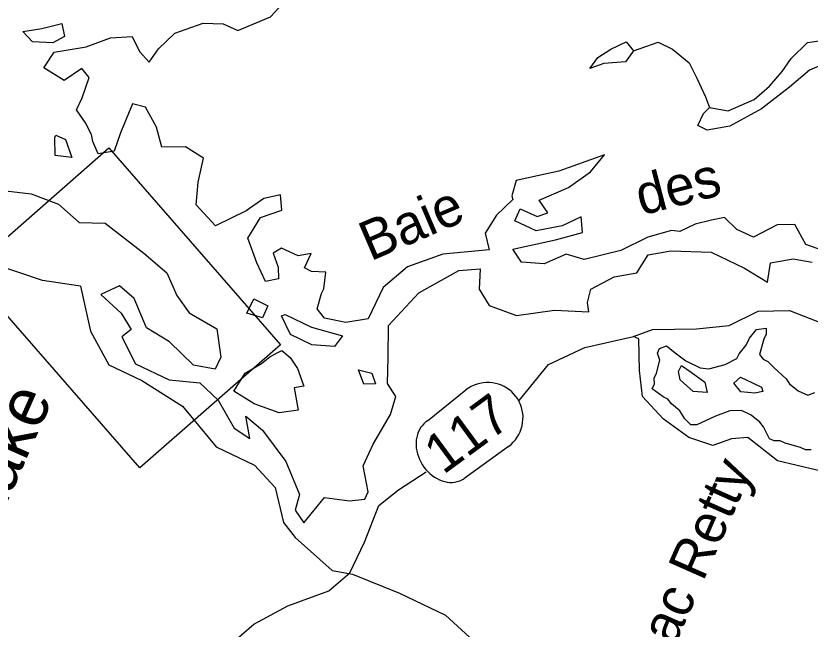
# Model space of a CAD drawing. Extents: x 287698 to 290158, y 5234163 to 5237182.
# Drawn here: x 289267.1 to 289347.7, y 5236629.4 to 5236691.6 of the extents above; entities that cross this region are included whole.
import ezdxf

# ---------------------------------------------------------------- set-up
doc = ezdxf.new("R2010")
doc.units = 0
doc.layers.add('Niveau 63', color=7, linetype='Continuous')

msp = doc.modelspace()

# ---------------------------------------------------------------- linework, layer by layer
at = {"layer": 'Niveau 63'}
for points in [[(289314.74, 5236669.58), (289315.13, 5236667.9), (289310.45, 5236667.45), (289306.86, 5236666.17), (289304.38, 5236664.07), (289302.88, 5236660.91), (289300.61, 5236660.51), (289298.43, 5236660.95), (289297.69, 5236661.9), (289298.13, 5236663.46), (289298.36, 5236663.95), (289298.57, 5236665.63), (289297.13, 5236665.71), (289296.4, 5236666.07), (289297.08, 5236667.54), (289295.77, 5236667.27), (289294.07, 5236668.08), (289293.23, 5236667.57), (289293.75, 5236666.14), (289293.76, 5236664.94), (289292.45, 5236664.67), (289291.56, 5236666.59), (289290.67, 5236669.09), (289291.95, 5236671.17), (289294.1, 5236671.93), (289293.96, 5236673.49), (289292.27, 5236673.09), (289290.48, 5236671.86), (289287.39, 5236670.34), (289285.42, 5236672.47), (289285.61, 5236674.76), (289286.16, 5236677.18), (289284.33, 5236678.34), (289281.92, 5236678.3), (289281.4, 5236680.34), (289280.28, 5236682.36), (289278.94, 5236682.7), (289277.74, 5236679.77), (289277.09, 5236677.92), (289275.48, 5236677.63), (289274.92, 5236678.87), (289274.78, 5236679.6), (289274.18, 5236680.79), (289273.29, 5236682.09), (289273.86, 5236683.31), (289274.55, 5236685.38), (289273.81, 5236686.3), (289272.03, 5236685.07), (289269.96, 5236686.36), (289271.01, 5236687.94), (289274.25, 5236688.49), (289276.74, 5236689.39), (289278.92, 5236689.55), (289279.66, 5236688), (289280.66, 5236686.93), (289281.6, 5236688.29), (289283.26, 5236689.87), (289286.11, 5236690.9), (289288.17, 5236690.82), (289289.63, 5236690.13), (289292.97, 5236691.53), (289294.85, 5236693.61)], [(289314.74, 5236669.58), (289315.13, 5236667.9), (289310.45, 5236667.45), (289306.86, 5236666.17), (289304.38, 5236664.07), (289302.88, 5236660.91), (289300.61, 5236660.51), (289298.43, 5236660.95), (289297.69, 5236661.9), (289298.13, 5236663.46), (289298.36, 5236663.95), (289298.57, 5236665.63), (289297.13, 5236665.71), (289296.4, 5236666.07), (289297.08, 5236667.54), (289295.77, 5236667.27), (289294.07, 5236668.08), (289293.23, 5236667.57), (289293.75, 5236666.14), (289293.76, 5236664.94), (289292.45, 5236664.67), (289291.56, 5236666.59), (289290.67, 5236669.09), (289291.95, 5236671.17), (289294.1, 5236671.93), (289293.96, 5236673.49), (289292.27, 5236673.09), (289290.48, 5236671.86), (289287.39, 5236670.34), (289285.42, 5236672.47), (289285.61, 5236674.76), (289286.16, 5236677.18), (289284.33, 5236678.34), (289281.92, 5236678.3), (289281.4, 5236680.34), (289280.28, 5236682.36), (289278.94, 5236682.7), (289277.74, 5236679.77), (289277.09, 5236677.92), (289275.48, 5236677.63), (289274.92, 5236678.87), (289274.78, 5236679.6), (289274.18, 5236680.79), (289273.29, 5236682.09), (289273.86, 5236683.31), (289274.55, 5236685.38), (289273.81, 5236686.3), (289272.03, 5236685.07), (289269.96, 5236686.36), (289271.01, 5236687.94), (289274.25, 5236688.49), (289276.74, 5236689.39), (289278.92, 5236689.55), (289279.66, 5236688), (289280.66, 5236686.93), (289281.6, 5236688.29), (289283.26, 5236689.87), (289286.11, 5236690.9), (289288.17, 5236690.82), (289289.63, 5236690.13), (289292.97, 5236691.53), (289294.85, 5236693.61)], [(289314.74, 5236669.58), (289315.13, 5236667.9), (289310.45, 5236667.45), (289306.86, 5236666.17), (289304.38, 5236664.07), (289302.88, 5236660.91), (289300.61, 5236660.51), (289298.43, 5236660.95), (289297.69, 5236661.9), (289298.13, 5236663.46), (289298.36, 5236663.95), (289298.57, 5236665.63), (289297.13, 5236665.71), (289296.4, 5236666.07), (289297.08, 5236667.54), (289295.77, 5236667.27), (289294.07, 5236668.08), (289293.23, 5236667.57), (289293.75, 5236666.14), (289293.76, 5236664.94), (289292.45, 5236664.67), (289291.56, 5236666.59), (289290.67, 5236669.09), (289291.95, 5236671.17), (289294.1, 5236671.93), (289293.96, 5236673.49), (289292.27, 5236673.09), (289290.48, 5236671.86), (289287.39, 5236670.34), (289285.42, 5236672.47), (289285.61, 5236674.76), (289286.16, 5236677.18), (289284.33, 5236678.34), (289281.92, 5236678.3), (289281.4, 5236680.34), (289280.28, 5236682.36), (289278.94, 5236682.7), (289277.74, 5236679.77), (289277.09, 5236677.92), (289275.48, 5236677.63), (289274.92, 5236678.87), (289274.78, 5236679.6), (289274.18, 5236680.79), (289273.29, 5236682.09), (289273.86, 5236683.31), (289274.55, 5236685.38), (289273.81, 5236686.3), (289272.03, 5236685.07), (289269.96, 5236686.36), (289271.01, 5236687.94), (289274.25, 5236688.49), (289276.74, 5236689.39), (289278.92, 5236689.55), (289279.66, 5236688), (289280.66, 5236686.93), (289281.6, 5236688.29), (289283.26, 5236689.87), (289286.11, 5236690.9), (289288.17, 5236690.82), (289289.63, 5236690.13), (289292.97, 5236691.53), (289294.85, 5236693.61)], [(289329.77, 5236688.07), (289332.28, 5236688.97), (289333.74, 5236688.26), (289335.44, 5236686.86), (289336.2, 5236685.31), (289337.09, 5236683.41), (289337.48, 5236682.32)], [(289350.97, 5236687.54), (289347.63, 5236686.13), (289345.61, 5236684.41), (289342.76, 5236682.2), (289339.56, 5236680.45), (289337.27, 5236680.03), (289336.31, 5236680.49), (289336.88, 5236681.71), (289337.48, 5236682.32), (289339.39, 5236682), (289342.03, 5236683.14), (289343.57, 5236684.5), (289344.86, 5236685.98), (289345.79, 5236687.31), (289347.44, 5236688.93), (289350.33, 5236689.32)], [(289349.83, 5236667.53), (289347.28, 5236668.44), (289346.15, 5236670.47), (289344.35, 5236670.42), (289341.97, 5236669.18), (289340.27, 5236669.97), (289339.02, 5236671.16), (289337.71, 5236670.91), (289336.03, 5236670.49), (289334.48, 5236669.75), (289333.64, 5236669.86), (289331.25, 5236669.19), (289328.5, 5236667.82), (289324.79, 5236666.9), (289322.97, 5236667.46), (289320.71, 5236666.47), (289318.41, 5236666.64), (289317.54, 5236667.97), (289319.22, 5236668.35), (289321.86, 5236668.9), (289324.62, 5236669.66), (289324.46, 5236671.23), (289322.55, 5236670.34), (289319.91, 5236669.81), (289317.73, 5236670.85), (289318.3, 5236672.07), (289320, 5236671.26), (289321.08, 5236671.64), (289320.21, 5236672.95), (289323.2, 5236674.21), (289325.44, 5236675.82), (289326.86, 5236677.54), (289322.2, 5236675.88), (289317.87, 5236674.94), (289317.43, 5236673.37), (289317.55, 5236673.01), (289315.9, 5236671.42), (289314.74, 5236669.58)], [(289349.83, 5236667.53), (289347.28, 5236668.44), (289346.15, 5236670.47), (289344.35, 5236670.42), (289341.97, 5236669.18), (289340.27, 5236669.97), (289339.02, 5236671.16), (289337.71, 5236670.91), (289336.03, 5236670.49), (289334.48, 5236669.75), (289333.64, 5236669.86), (289331.25, 5236669.19), (289328.5, 5236667.82), (289324.79, 5236666.9), (289322.97, 5236667.46), (289320.71, 5236666.47), (289318.41, 5236666.64), (289317.54, 5236667.97), (289319.22, 5236668.35), (289321.86, 5236668.9), (289324.62, 5236669.66), (289324.46, 5236671.23), (289322.55, 5236670.34), (289319.91, 5236669.81), (289317.73, 5236670.85), (289318.3, 5236672.07), (289320, 5236671.26), (289321.08, 5236671.64), (289320.21, 5236672.95), (289323.2, 5236674.21), (289325.44, 5236675.82), (289326.86, 5236677.54), (289322.2, 5236675.88), (289317.87, 5236674.94), (289317.43, 5236673.37), (289317.55, 5236673.01), (289315.9, 5236671.42), (289314.74, 5236669.58)], [(289349.83, 5236667.53), (289347.28, 5236668.44), (289346.15, 5236670.47), (289344.35, 5236670.42), (289341.97, 5236669.18), (289340.27, 5236669.97), (289339.02, 5236671.16), (289337.71, 5236670.91), (289336.03, 5236670.49), (289334.48, 5236669.75), (289333.64, 5236669.86), (289331.25, 5236669.19), (289328.5, 5236667.82), (289324.79, 5236666.9), (289322.97, 5236667.46), (289320.71, 5236666.47), (289318.41, 5236666.64), (289317.54, 5236667.97), (289319.22, 5236668.35), (289321.86, 5236668.9), (289324.62, 5236669.66), (289324.46, 5236671.23), (289322.55, 5236670.34), (289319.91, 5236669.81), (289317.73, 5236670.85), (289318.3, 5236672.07), (289320, 5236671.26), (289321.08, 5236671.64), (289320.21, 5236672.95), (289323.2, 5236674.21), (289325.44, 5236675.82), (289326.86, 5236677.54), (289322.2, 5236675.88), (289317.87, 5236674.94), (289317.43, 5236673.37), (289317.55, 5236673.01), (289315.9, 5236671.42), (289314.74, 5236669.58)], [(289273.68, 5236664.22), (289269.84, 5236664.8), (289265.19, 5236666.35), (289262.22, 5236668.72), (289258.68, 5236672.61), (289254.53, 5236675.22), (289250.4, 5236676.53), (289246.06, 5236676.7), (289241.09, 5236675.57), (289236.11, 5236675.09), (289232.28, 5236675.65), (289229, 5236675.45)], [(289266.12, 5236673.88), (289268.66, 5236673.57), (289271.45, 5236672.54), (289273.53, 5236670.66), (289276.19, 5236670.6), (289280.11, 5236667.55), (289282.43, 5236665.55), (289283.44, 5236663.27), (289284.69, 5236661.5), (289287.5, 5236659.88), (289287.92, 5236657), (289287.33, 5236655.78), (289285.16, 5236656.2), (289282.71, 5236658.56), (289280.38, 5236659.98), (289279.11, 5236662.96), (289277.65, 5236664.24), (289275.73, 5236663.37), (289277.82, 5236661.48), (289278.82, 5236659.81), (289277.87, 5236659.07), (289279.25, 5236656.34), (289282.66, 5236654.71), (289285.79, 5236654.42), (289287.64, 5236652.66), (289289.27, 5236649.8), (289290.85, 5236648.75), (289290.45, 5236651.02), (289292.15, 5236649.61), (289294.51, 5236646.42), (289295.91, 5236643.07), (289295.46, 5236641.49), (289296.34, 5236640.2), (289298.44, 5236642.76), (289300.98, 5236642.45)], [(289266.12, 5236673.88), (289268.66, 5236673.57), (289271.45, 5236672.54), (289273.53, 5236670.66), (289276.19, 5236670.6), (289280.11, 5236667.55), (289282.43, 5236665.55), (289283.44, 5236663.27), (289284.69, 5236661.5), (289287.5, 5236659.88), (289287.92, 5236657), (289287.33, 5236655.78), (289285.16, 5236656.2), (289282.71, 5236658.56), (289280.38, 5236659.98), (289279.11, 5236662.96), (289277.65, 5236664.24), (289275.73, 5236663.37), (289277.82, 5236661.48), (289278.82, 5236659.81), (289277.87, 5236659.07), (289279.25, 5236656.34), (289282.66, 5236654.71), (289285.79, 5236654.42), (289287.64, 5236652.66), (289289.27, 5236649.8), (289290.85, 5236648.75), (289290.45, 5236651.02), (289292.15, 5236649.61), (289294.51, 5236646.42), (289295.91, 5236643.07), (289295.46, 5236641.49), (289296.34, 5236640.2), (289298.44, 5236642.76), (289300.98, 5236642.45)], [(289266.12, 5236673.88), (289268.66, 5236673.57), (289271.45, 5236672.54), (289273.53, 5236670.66), (289276.19, 5236670.6), (289280.11, 5236667.55), (289282.43, 5236665.55), (289283.44, 5236663.27), (289284.69, 5236661.5), (289287.5, 5236659.88), (289287.92, 5236657), (289287.33, 5236655.78), (289285.16, 5236656.2), (289282.71, 5236658.56), (289280.38, 5236659.98), (289279.11, 5236662.96), (289277.65, 5236664.24), (289275.73, 5236663.37), (289277.82, 5236661.48), (289278.82, 5236659.81), (289277.87, 5236659.07), (289279.25, 5236656.34), (289282.66, 5236654.71), (289285.79, 5236654.42), (289287.64, 5236652.66), (289289.27, 5236649.8), (289290.85, 5236648.75), (289290.45, 5236651.02), (289292.15, 5236649.61), (289294.51, 5236646.42), (289295.91, 5236643.07), (289295.46, 5236641.49), (289296.34, 5236640.2), (289298.44, 5236642.76), (289300.98, 5236642.45)], [(289318.17, 5236652.61), (289321.17, 5236656.25), (289324.84, 5236657.99), (289329.8, 5236659.12), (289331.71, 5236659.8), (289336.18, 5236659.88), (289339.49, 5236660.22), (289342.42, 5236661.68), (289345.61, 5236661.74), (289349.61, 5236660.17), (289353.56, 5236661.14), (289359.52, 5236663.06), (289365.34, 5236665.99), (289368.41, 5236665.79), (289371.12, 5236664.83), (289375.86, 5236664.79), (289380.8, 5236666.56), (289386.64, 5236668.85), (289390.61, 5236669.18), (289398.1, 5236671.01), (289402.34, 5236671.91)], [(289300.98, 5236642.45), (289302.53, 5236642.61), (289302.88, 5236643.35), (289302.35, 5236645.98), (289303.38, 5236648.17), (289305.14, 5236651.2), (289305.69, 5236653.01), (289304.82, 5236654.34), (289304.89, 5236656.99), (289304.94, 5236660.23), (289308, 5236663.55), (289312.05, 5236665.79), (289314.22, 5236665.96), (289314.13, 5236663.91), (289315.13, 5236662.25), (289317.93, 5236661.22), (289321.76, 5236661.78), (289325.27, 5236661.61), (289325.12, 5236662.57), (289325.46, 5236663.9), (289327.82, 5236665.16), (289330.12, 5236665.57), (289331.28, 5236667.4), (289333.56, 5236667.8), (289337.66, 5236667.65), (289341.06, 5236666.03), (289343.38, 5236664.63), (289343.7, 5236666.57), (289345.98, 5236666.97), (289347.91, 5236666.66)], [(289300.98, 5236642.45), (289302.53, 5236642.61), (289302.88, 5236643.35), (289302.35, 5236645.98), (289303.38, 5236648.17), (289305.14, 5236651.2), (289305.69, 5236653.01), (289304.82, 5236654.34), (289304.89, 5236656.99), (289304.94, 5236660.23), (289308, 5236663.55), (289312.05, 5236665.79), (289314.22, 5236665.96), (289314.13, 5236663.91), (289315.13, 5236662.25), (289317.93, 5236661.22), (289321.76, 5236661.78), (289325.27, 5236661.61), (289325.12, 5236662.57), (289325.46, 5236663.9), (289327.82, 5236665.16), (289330.12, 5236665.57), (289331.28, 5236667.4), (289333.56, 5236667.8), (289337.66, 5236667.65), (289341.06, 5236666.03), (289343.38, 5236664.63), (289343.7, 5236666.57), (289345.98, 5236666.97), (289347.91, 5236666.66)], [(289300.98, 5236642.45), (289302.53, 5236642.61), (289302.88, 5236643.35), (289302.35, 5236645.98), (289303.38, 5236648.17), (289305.14, 5236651.2), (289305.69, 5236653.01), (289304.82, 5236654.34), (289304.89, 5236656.99), (289304.94, 5236660.23), (289308, 5236663.55), (289312.05, 5236665.79), (289314.22, 5236665.96), (289314.13, 5236663.91), (289315.13, 5236662.25), (289317.93, 5236661.22), (289321.76, 5236661.78), (289325.27, 5236661.61), (289325.12, 5236662.57), (289325.46, 5236663.9), (289327.82, 5236665.16), (289330.12, 5236665.57), (289331.28, 5236667.4), (289333.56, 5236667.8), (289337.66, 5236667.65), (289341.06, 5236666.03), (289343.38, 5236664.63), (289343.7, 5236666.57), (289345.98, 5236666.97), (289347.91, 5236666.66)], [(289371.12, 5236664.83), (289367.61, 5236662.07), (289366.01, 5236658.72), (289365.2, 5236654.34), (289364.6, 5236652.42), (289362.35, 5236650.32), (289361.35, 5236648.89), (289359.47, 5236646.94), (289357.24, 5236644.21), (289355.33, 5236643.54), (289353.15, 5236643.61), (289352.09, 5236645.38), (289348.38, 5236645.55), (289344.4, 5236646.51), (289341.4, 5236648.87), (289339.74, 5236648.71), (289337.85, 5236648.04), (289335.39, 5236648.87), (289332.8, 5236650.75), (289330.71, 5236653.01), (289330.39, 5236655.67), (289330.32, 5236658.87), (289329.8, 5236659.12)], [(289273.68, 5236664.22), (289274.68, 5236659.64), (289276.54, 5236656.24), (289279.89, 5236654.65), (289284.04, 5236652.05), (289287.46, 5236647.9), (289291.33, 5236646.06), (289293.43, 5236643.8), (289294.26, 5236640.24), (289295.45, 5236638.71), (289299.22, 5236635.36), (289301.28, 5236635.01), (289306.06, 5236633.07), (289310.7, 5236630.85), (289313.57, 5236628.24)], [(289347.82, 5236647.62), (289347.22, 5236647.62), (289346.73, 5236647.84), (289345.16, 5236648.3), (289344.67, 5236648.52), (289344.07, 5236648.51), (289343.59, 5236648.73), (289342.96, 5236649.93), (289342.59, 5236650.41), (289341.73, 5236651.12), (289340.75, 5236651.59), (289339.55, 5236651.55), (289338.11, 5236651.04), (289336.21, 5236650.16), (289335.61, 5236650.14), (289334.99, 5236650.74), (289334.5, 5236651.58), (289333.63, 5236652.27), (289333.28, 5236652.76), (289332.78, 5236652.98), (289331.68, 5236653.81), (289331.91, 5236654.29), (289331.89, 5236654.88), (289332.12, 5236655.37), (289332.46, 5236656.71), (289332.21, 5236657.42), (289332.44, 5236657.9), (289333.15, 5236658.16), (289334.01, 5236657.46), (289335.11, 5236656.64), (289336.56, 5236655.94), (289337.42, 5236655.84), (289339.09, 5236656.25), (289340.28, 5236656.87), (289340.52, 5236657.36), (289341.22, 5236658.21), (289341.57, 5236658.94), (289342.26, 5236659.8), (289343.23, 5236659.94), (289343.24, 5236659.33), (289343.01, 5236658.84), (289342.57, 5236657.27), (289342.94, 5236656.79), (289343.41, 5236656.56), (289344.04, 5236655.97), (289345.27, 5236654.8), (289345.63, 5236654.32), (289346.49, 5236653.61), (289347.47, 5236653.15), (289348.19, 5236653.41)], [(289317.12, 5236647.96), (289317.37, 5236648.16), (289317.59, 5236648.38), (289317.8, 5236648.62), (289317.99, 5236648.88), (289318.15, 5236649.15), (289318.29, 5236649.44), (289318.4, 5236649.74), (289318.48, 5236650.04), (289318.54, 5236650.35), (289318.57, 5236650.67), (289318.58, 5236650.98), (289318.56, 5236651.3), (289318.5, 5236651.61), (289318.43, 5236651.91), (289318.32, 5236652.21), (289318.19, 5236652.49), (289318.04, 5236652.77), (289317.86, 5236653.03), (289317.66, 5236653.27), (289317.44, 5236653.49), (289317.2, 5236653.69), (289316.94, 5236653.87), (289316.67, 5236654.03), (289316.38, 5236654.16), (289316.09, 5236654.27), (289315.78, 5236654.35), (289315.47, 5236654.41), (289315.16, 5236654.44), (289314.84, 5236654.44), (289314.52, 5236654.41), (289314.21, 5236654.35), (289313.91, 5236654.27), (289313.61, 5236654.16), (289313.32, 5236654.03), (289313.04, 5236653.87), (289312.78, 5236653.69)], [(289308.89, 5236650.55), (289312.78, 5236653.69)], [(289308.89, 5236650.55), (289308.69, 5236650.41), (289308.5, 5236650.25), (289308.33, 5236650.06), (289308.19, 5236649.86), (289308.06, 5236649.64), (289307.95, 5236649.41), (289307.86, 5236649.16), (289307.79, 5236648.9), (289307.75, 5236648.63), (289307.73, 5236648.35), (289307.73, 5236648.07), (289307.75, 5236647.78), (289307.8, 5236647.5), (289307.87, 5236647.21), (289307.96, 5236646.93), (289308.07, 5236646.65), (289308.21, 5236646.38), (289308.36, 5236646.11), (289308.53, 5236645.86), (289308.72, 5236645.63), (289308.92, 5236645.4), (289309.13, 5236645.2), (289309.36, 5236645.01), (289309.6, 5236644.84), (289309.85, 5236644.7), (289310.1, 5236644.57), (289310.36, 5236644.47), (289310.63, 5236644.39), (289310.89, 5236644.34), (289311.15, 5236644.31), (289311.41, 5236644.31), (289311.66, 5236644.33), (289311.91, 5236644.38), (289312.15, 5236644.45), (289312.37, 5236644.55), (289312.59, 5236644.67)], [(289317.12, 5236647.95), (289312.58, 5236644.67)], [(289287.52, 5236626.68), (289291.28, 5236629.94), (289294.7, 5236631.8), (289298.89, 5236633.29), (289301.02, 5236635.13), (289302.5, 5236638.23), (289303.94, 5236641.97), (289305.96, 5236643.54), (289308.74, 5236645.39)]]:
    msp.add_lwpolyline(points, dxfattribs=at)
for points in [[(289267.84, 5236690.04), (289269.75, 5236690.33), (289271.8, 5236690.84), (289272.07, 5236689.54), (289270.86, 5236688.9), (289268.81, 5236688.98)], [(289325.35, 5236686.29), (289326.17, 5236687.39), (289327.48, 5236688.26), (289329.03, 5236689), (289329.77, 5236688.07), (289328.96, 5236686.97), (289326.78, 5236686.8)], [(289271.18, 5236679.53), (289272.15, 5236679.07), (289272.79, 5236677.26), (289271.1, 5236677.48), (289271.07, 5236679.29)], [(289293.98, 5236658.25), (289279.71, 5236645.77), (289262.28, 5236665.74), (289276.54, 5236678.25)], [(289291.25, 5236662.91), (289292.7, 5236662.21), (289292.13, 5236661), (289290.57, 5236661.46)], [(289294.44, 5236661.33), (289297.11, 5236660.06), (289300.27, 5236659.17), (289299.45, 5236658.08), (289297.16, 5236658.27), (289294.97, 5236659.31), (289294.08, 5236661.21)], [(289293.7, 5236657.47), (289294.11, 5236657.68), (289294.95, 5236656.97), (289295.68, 5236655.85), (289296.33, 5236654.06), (289295.36, 5236653.91), (289295.78, 5236651.63), (289293.85, 5236651.36), (289291.3, 5236652.28), (289289.23, 5236653.55), (289290.39, 5236655.38), (289292.05, 5236656.37), (289292.88, 5236657.04)], [(289301.9, 5236655.71), (289303.25, 5236655.38), (289303.62, 5236654.32), (289302.42, 5236654.28)], [(289334.65, 5236656.15), (289335.64, 5236655.5), (289337.02, 5236654.48), (289337.27, 5236653.42), (289335.84, 5236653.53), (289334.53, 5236654.72), (289334.35, 5236655.55)], [(289340.64, 5236654.99), (289341.86, 5236654.41), (289342.77, 5236653.98), (289342.92, 5236653.53), (289342.1, 5236653.37), (289340.66, 5236653.48), (289339.97, 5236654.37)]]:
    msp.add_lwpolyline(points, close=True, dxfattribs=at)

# ---------------------------------------------------------------- texts
for s, height, rotation, p in [('des', 4, 14.47156, (289330.59, 5236671.36)), ('Baie', 4, 23.20879, (289303.09, 5236666.71)), ('Rapid Lake', 5, 66.12159, (289257.23, 5236621.9)), ('117', 3.9999, 36.31937, (289310.48, 5236645.03)), ('Lac Retty', 4, 66.12159, (289332.75, 5236624.92))]:
    msp.add_text(s, height=height, rotation=rotation, dxfattribs=at).set_placement(p)

doc.saveas('drawing.dxf')
